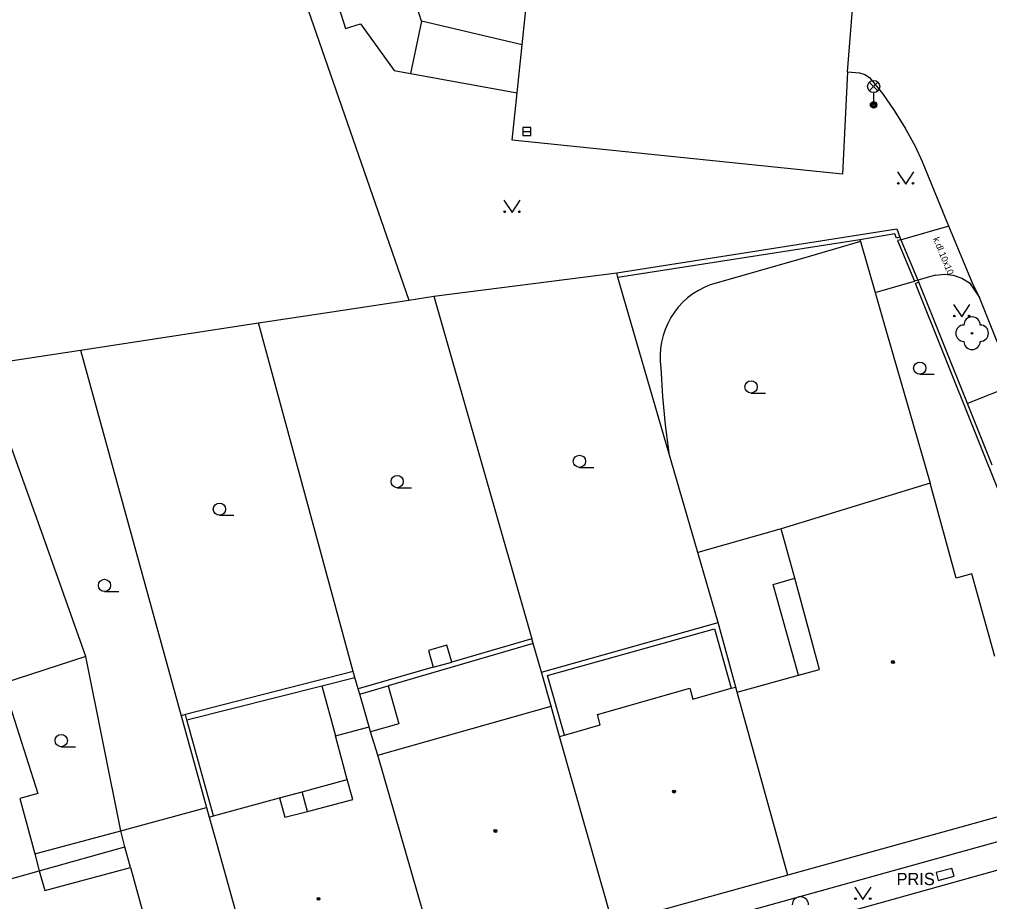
# Model space of a CAD drawing. Extents: x -596229 to -595156, y -1161237 to -1159376.
# Drawn here: x -595385.3 to -595326, y -1160598.6 to -1160544.6 of the extents above; entities that cross this region are included whole.
import ezdxf

# ---------------------------------------------------------------- set-up
doc = ezdxf.new("R2010")
doc.units = 0
for name, color, linetype in [('DOP - kresba z DSPS bez souradnic', 7, 'Continuous'), ('DOP - rozhrani ploch obecne', 7, 'Continuous'), ('Level 22', 7, 'Continuous'), ('Level 24', 7, 'Continuous'), ('Level 27', 7, 'Continuous'), ('Level 33', 7, 'Continuous'), ('Level 36', 7, 'Continuous'), ('Level 39', 7, 'Continuous'), ('Specificka linie pasportu komunikaci', 7, 'Continuous'), ('TM - budovy zdene_ betonove - VP', 7, 'Continuous'), ('TM - chodniky - VP', 7, 'Continuous'), ('TM - komunikace - VP', 7, 'Continuous'), ('TM - letecke snimky - pomocna linie', 7, 'Continuous'), ('TM - plot drateny_ kovovy - VP', 7, 'Continuous'), ('TM - podezdivka plotu - VP', 7, 'Continuous'), ('TM - popis objektu', 7, 'Continuous'), ('TM - popis povrchu', 7, 'Continuous'), ('TM - rozhrani ploch obecne - VP', 7, 'Continuous'), ('TM - vjezd na pozemek', 7, 'Continuous')]:
    doc.layers.add(name, color=color, linetype=linetype)

msp = doc.modelspace()

# ---------------------------------------------------------------- linework, layer by layer
at = {"layer": 'DOP - kresba z DSPS bez souradnic'}
for points in [[(-595339.23, -1160579.17), (-595337.91, -1160578.78)], [(-595337.68, -1160584.72), (-595339.23, -1160579.17)], [(-595353.03, -1160584.74), (-595342.81, -1160581.87)], [(-595342.81, -1160581.87), (-595341.8, -1160585.52)], [(-595353.9, -1160582.78), (-595362.77, -1160585.36)], [(-595360.02, -1160584.23), (-595358.88, -1160583.91)], [(-595366.84, -1160585.37), (-595364.81, -1160584.86)], [(-595352, -1160588.38), (-595353.03, -1160584.74)], [(-595375.09, -1160587.45), (-595366.84, -1160585.37)], [(-595366.84, -1160585.37), (-595366.01, -1160588.43)], [(-595364.51, -1160585.87), (-595362.77, -1160585.36)], [(-595362.77, -1160585.36), (-595362.13, -1160587.69)], [(-595373.47, -1160593.33), (-595375.09, -1160587.45)], [(-595362.13, -1160587.69), (-595363.85, -1160588.19)], [(-595384.4, -1160595.64), (-595379.14, -1160594.23)]]:
    msp.add_lwpolyline(points, dxfattribs=at)
at = {"layer": 'DOP - rozhrani ploch obecne'}
for points in [[(-595348.72, -1160560.38), (-595348.8, -1160560.09)], [(-595345.6, -1160571.12), (-595348.72, -1160560.38)], [(-595359.99, -1160561.53), (-595353.99, -1160582.5)], [(-595364.92, -1160584.49), (-595370.72, -1160563.16)], [(-595381.59, -1160564.82), (-595375.44, -1160587.2)], [(-595384.08, -1160575.63), (-595387.65, -1160565.74)], [(-595343.84, -1160577.2), (-595345.6, -1160571.12)], [(-595381.28, -1160583.57), (-595384.08, -1160575.63)], [(-595338.73, -1160575.76), (-595343.84, -1160577.2)], [(-595342.6, -1160581.5), (-595343.84, -1160577.2)], [(-595353.4, -1160584.53), (-595342.6, -1160581.5)], [(-595341.51, -1160585.44), (-595342.6, -1160581.5)], [(-595353.99, -1160582.5), (-595358.88, -1160583.91)], [(-595353.9, -1160582.78), (-595353.99, -1160582.5)], [(-595359.18, -1160582.88), (-595360.31, -1160583.21)], [(-595358.88, -1160583.91), (-595359.18, -1160582.88)], [(-595353.4, -1160584.53), (-595353.9, -1160582.78)], [(-595381.28, -1160583.57), (-595386.35, -1160585.22)], [(-595379.14, -1160594.23), (-595381.28, -1160583.57)], [(-595360.31, -1160583.21), (-595360.02, -1160584.23)], [(-595360.02, -1160584.23), (-595364.61, -1160585.55)], [(-595364.92, -1160584.49), (-595375.18, -1160587.13)], [(-595364.81, -1160584.86), (-595364.92, -1160584.49)], [(-595364.61, -1160585.55), (-595364.81, -1160584.86)], [(-595352.81, -1160586.62), (-595353.4, -1160584.53)], [(-595386.35, -1160585.22), (-595384.2, -1160591.95)], [(-595364.51, -1160585.87), (-595364.61, -1160585.55)], [(-595363.94, -1160587.87), (-595364.51, -1160585.87)], [(-595375.18, -1160587.13), (-595375.44, -1160587.2)], [(-595375.44, -1160587.2), (-595373.89, -1160592.82)], [(-595384.2, -1160591.95), (-595385.31, -1160592.27)], [(-595385.31, -1160592.27), (-595384.4, -1160595.64)], [(-595384.4, -1160595.64), (-595384.12, -1160596.68)], [(-595384.12, -1160596.68), (-595378.88, -1160595.21)]]:
    msp.add_lwpolyline(points, dxfattribs=at)
at = {"layer": 'Level 22'}
msp.add_circle((-595327.06, -1160563.79), 0.05, dxfattribs=at)
for centre, start, end in [((-595327.06, -1160563.29), 0, 180), ((-595327.56, -1160563.79), 90, 270), ((-595326.56, -1160563.79), 270, 90), ((-595327.06, -1160564.29), 180, 0), ((-595337.56, -1160598.77), 0, 180)]:
    msp.add_arc(centre, 0.5, start, end, dxfattribs=at)
at = {"layer": 'Level 24'}
msp.add_lwpolyline([(-595329.128, -1160597.281), (-595328.162, -1160597.022), (-595328.292, -1160596.539), (-595329.258, -1160596.798)], close=True, dxfattribs=at)
at = {"layer": 'Level 27'}
msp.add_line((-595354.55, -1160551.45), (-595354.05, -1160551.45), dxfattribs=at)
msp.add_lwpolyline([(-595354.55, -1160551.7), (-595354.05, -1160551.7), (-595354.05, -1160551.2), (-595354.55, -1160551.2)], close=True, dxfattribs=at)
at = {"layer": 'Level 33'}
for p, q in [((-595333.345, -1160548.96), (-595332.815, -1160548.43)), ((-595333.345, -1160548.43), (-595332.815, -1160548.96)), ((-595333.08, -1160549.07), (-595333.08, -1160549.82))]:
    msp.add_line(p, q, dxfattribs=at)
for centre, radius in [((-595333.08, -1160548.695), 0.375), ((-595333.08, -1160549.82), 0.2), ((-595333.08, -1160549.82), 0.145), ((-595333.08, -1160549.82), 0.0876)]:
    msp.add_circle(centre, radius, dxfattribs=at)
at = {"layer": 'Level 36'}
for p, q in [((-595330.26, -1160566.305), (-595329.385, -1160566.305)), ((-595340.58, -1160567.455), (-595339.705, -1160567.455)), ((-595351.08, -1160572.005), (-595350.205, -1160572.005)), ((-595362.23, -1160573.245), (-595361.355, -1160573.245)), ((-595373.1, -1160574.935), (-595372.225, -1160574.935)), ((-595380.13, -1160579.595), (-595379.255, -1160579.595)), ((-595382.78, -1160589.095), (-595381.905, -1160589.095))]:
    msp.add_line(p, q, dxfattribs=at)
for points in [[(-595331.62, -1160553.92), (-595331.12, -1160554.67), (-595330.62, -1160553.92)], [(-595355.7, -1160555.66), (-595355.2, -1160556.41), (-595354.7, -1160555.66)], [(-595328.19, -1160562.04), (-595327.69, -1160562.79), (-595327.19, -1160562.04)], [(-595334.24, -1160597.69), (-595333.74, -1160598.44), (-595333.24, -1160597.69)]]:
    msp.add_lwpolyline(points, dxfattribs=at)
for centre, radius in [((-595331.57, -1160554.62), 0.05), ((-595330.671, -1160554.62), 0.05), ((-595355.65, -1160556.36), 0.05), ((-595354.751, -1160556.36), 0.05), ((-595328.14, -1160562.74), 0.05), ((-595327.241, -1160562.74), 0.05), ((-595330.26, -1160565.93), 0.375), ((-595340.58, -1160567.08), 0.375), ((-595351.08, -1160571.63), 0.375), ((-595362.23, -1160572.87), 0.375), ((-595373.1, -1160574.56), 0.375), ((-595380.13, -1160579.22), 0.375), ((-595382.78, -1160588.72), 0.375), ((-595334.19, -1160598.39), 0.05), ((-595333.291, -1160598.39), 0.05)]:
    msp.add_circle(centre, radius, dxfattribs=at)
at = {"layer": 'Level 39'}
for centre, radius in [((-595331.9, -1160583.91), 0.09), ((-595331.9, -1160583.91), 0.0398), ((-595345.29, -1160591.84), 0.09), ((-595345.29, -1160591.84), 0.0398), ((-595356.22, -1160594.25), 0.09), ((-595356.22, -1160594.25), 0.0398), ((-595367.04, -1160598.4), 0.09), ((-595367.04, -1160598.4), 0.0398)]:
    msp.add_circle(centre, radius, dxfattribs=at)
at = {"layer": 'Specificka linie pasportu komunikaci'}
msp.add_lwpolyline([(-595334.67, -1160547.79), (-595334.16, -1160541.4)], dxfattribs=at)
at = {"layer": 'TM - budovy zdene_ betonove - VP'}
for points in [[(-595329.63, -1160572.96), (-595338.73, -1160575.76)], [(-595328.03, -1160578.78), (-595329.63, -1160572.96)], [(-595337.91, -1160578.78), (-595338.73, -1160575.76)], [(-595336.4, -1160584.36), (-595337.91, -1160578.78)], [(-595327.07, -1160578.51), (-595328.03, -1160578.78)], [(-595325.66, -1160583.58), (-595327.07, -1160578.51)], [(-595337.68, -1160584.72), (-595336.4, -1160584.36)], [(-595341.42, -1160585.76), (-595337.68, -1160584.72)], [(-595349.98, -1160587.12), (-595344.33, -1160585.51)], [(-595344.33, -1160585.51), (-595344.14, -1160586.18)], [(-595344.14, -1160586.18), (-595341.8, -1160585.52)], [(-595341.8, -1160585.52), (-595341.51, -1160585.44)], [(-595341.42, -1160585.76), (-595341.51, -1160585.44)], [(-595338.32, -1160596.95), (-595341.42, -1160585.76)], [(-595363.42, -1160589.62), (-595352.81, -1160586.62)], [(-595352.29, -1160588.46), (-595352.81, -1160586.62)], [(-595349.8, -1160587.76), (-595349.98, -1160587.12)], [(-595366.01, -1160588.43), (-595363.94, -1160587.87)], [(-595363.85, -1160588.19), (-595363.94, -1160587.87)], [(-595352, -1160588.38), (-595349.8, -1160587.76)], [(-595365.28, -1160591.1), (-595366.01, -1160588.43)], [(-595363.42, -1160589.62), (-595363.85, -1160588.19)], [(-595352.29, -1160588.46), (-595352, -1160588.38)], [(-595349.03, -1160599.93), (-595352.29, -1160588.46)], [(-595359.59, -1160602.85), (-595363.42, -1160589.62)], [(-595364.95, -1160592.32), (-595365.28, -1160591.1)], [(-595373.47, -1160593.33), (-595369.42, -1160592.22)], [(-595369.42, -1160592.22), (-595369.1, -1160593.41)], [(-595367.72, -1160593.05), (-595364.95, -1160592.32)], [(-595379.14, -1160594.23), (-595373.89, -1160592.82)], [(-595373.89, -1160592.82), (-595373.73, -1160593.4)], [(-595369.1, -1160593.41), (-595367.72, -1160593.05)], [(-595323.11, -1160592.73), (-595338.32, -1160596.95)], [(-595373.73, -1160593.4), (-595373.47, -1160593.33)], [(-595373.73, -1160593.4), (-595373.26, -1160595.06)], [(-595378.88, -1160595.21), (-595379.14, -1160594.23)], [(-595378.54, -1160596.48), (-595378.88, -1160595.21)], [(-595373.26, -1160595.06), (-595370.26, -1160605.82)], [(-595388.49, -1160597.91), (-595384.12, -1160596.68)], [(-595384.12, -1160596.68), (-595383.79, -1160597.89)], [(-595383.79, -1160597.89), (-595378.54, -1160596.48)], [(-595378.54, -1160596.48), (-595375.56, -1160607.29)], [(-595338.32, -1160596.95), (-595347.17, -1160599.41)]]:
    msp.add_lwpolyline(points, dxfattribs=at)
at = {"layer": 'TM - chodniky - VP'}
for points in [[(-595354.58, -1160546.14), (-595353.94, -1160540.11)], [(-595354.89, -1160549.08), (-595354.58, -1160546.14)], [(-595334.67, -1160547.79), (-595334.98, -1160554.05)], [(-595355.2, -1160551.98), (-595354.89, -1160549.08)], [(-595334.98, -1160554.05), (-595355.2, -1160551.98)], [(-595328.48, -1160557.24), (-595331.32, -1160558.05)], [(-595331.32, -1160558.05), (-595331.42, -1160558.07)], [(-595329.3, -1160560.24), (-595329.59, -1160560.33), (-595330.37, -1160560.55)], [(-595329.3, -1160560.24), (-595328.75, -1160560.18), (-595328.21, -1160560.24), (-595327.69, -1160560.42), (-595327.22, -1160560.71)], [(-595327.22, -1160560.71), (-595326.6, -1160561.61)], [(-595324.47, -1160566.95), (-595327.34, -1160568.09)], [(-595347.19, -1160600.93), (-595317.77, -1160592.75), (-595317.5, -1160593.68)]]:
    msp.add_lwpolyline(points, dxfattribs=at)
at = {"layer": 'TM - komunikace - VP'}
for points in [[(-595334.67, -1160547.79), (-595333.94, -1160547.86)], [(-595333.94, -1160547.86), (-595333.62, -1160547.97), (-595333.33, -1160548.14)], [(-595333.33, -1160548.14), (-595332.54, -1160549.13)], [(-595332.54, -1160549.13), (-595331.82, -1160550.16), (-595331.15, -1160551.24)], [(-595331.15, -1160551.24), (-595330.55, -1160552.35)], [(-595330.55, -1160552.35), (-595330.12, -1160553.28), (-595328.97, -1160556.08)], [(-595328.97, -1160556.08), (-595328.87, -1160556.3)], [(-595328.48, -1160557.24), (-595328.58, -1160557), (-595328.87, -1160556.3)], [(-595326.6, -1160561.61), (-595327.04, -1160560.72), (-595328.48, -1160557.24)], [(-595324.47, -1160566.95), (-595326.6, -1160561.61)], [(-595319.21, -1160594.89), (-595346.74, -1160602.58)]]:
    msp.add_lwpolyline(points, dxfattribs=at)
at = {"layer": 'TM - letecke snimky - pomocna linie'}
for points in [[(-595360.74, -1160544.69), (-595361.02, -1160543.81), (-595360.88, -1160543.75), (-595362.72, -1160537.6), (-595367.32, -1160539), (-595365.38, -1160545.14), (-595364.48, -1160544.86), (-595362.41, -1160547.72), (-595361.41, -1160547.9)], [(-595369.22, -1160539.54), (-595361.51, -1160561.76)], [(-595360.74, -1160544.69), (-595361.41, -1160547.9)], [(-595354.58, -1160546.14), (-595360.74, -1160544.69)], [(-595361.41, -1160547.9), (-595354.89, -1160549.08)], [(-595333.92, -1160558.07), (-595348.72, -1160560.38)], [(-595333.89, -1160558.19), (-595336.95, -1160559.07), (-595340.01, -1160559.96), (-595343.08, -1160560.84)], [(-595331.48, -1160557.92), (-595331.68, -1160557.98), (-595331.78, -1160557.72), (-595333.92, -1160558.07)], [(-595333.92, -1160558.07), (-595333.89, -1160558.19)], [(-595333.89, -1160558.19), (-595332.99, -1160561.31)], [(-595332.99, -1160561.31), (-595330.59, -1160560.61)], [(-595343.08, -1160560.84), (-595343.45, -1160560.99), (-595343.8, -1160561.18), (-595344.14, -1160561.39), (-595344.46, -1160561.63), (-595344.76, -1160561.9), (-595345.03, -1160562.19), (-595345.27, -1160562.51), (-595345.49, -1160562.84), (-595345.68, -1160563.2), (-595345.84, -1160563.56), (-595345.96, -1160563.94), (-595346.06, -1160564.33), (-595346.12, -1160564.72), (-595346.14, -1160565.12), (-595346.13, -1160565.52), (-595346.09, -1160565.92)], [(-595332.99, -1160561.31), (-595332.21, -1160564.01), (-595332.19, -1160564.08), (-595329.63, -1160572.96)], [(-595346.09, -1160565.92), (-595346, -1160567.66), (-595345.84, -1160569.39), (-595345.6, -1160571.12)], [(-595375.09, -1160587.45), (-595375.18, -1160587.13)]]:
    msp.add_lwpolyline(points, dxfattribs=at)
at = {"layer": 'TM - plot drateny_ kovovy - VP'}
for points in [[(-595348.8, -1160560.09), (-595331.66, -1160557.4)], [(-595331.66, -1160557.4), (-595331.48, -1160557.92)], [(-595359.99, -1160561.53), (-595348.8, -1160560.09)], [(-595319.68, -1160587.81), (-595330.53, -1160560.75)], [(-595370.72, -1160563.16), (-595366.22, -1160562.48), (-595361.51, -1160561.76)], [(-595361.51, -1160561.76), (-595359.99, -1160561.53)], [(-595381.59, -1160564.82), (-595370.72, -1160563.16)], [(-595387.65, -1160565.74), (-595381.59, -1160564.82)]]:
    msp.add_lwpolyline(points, dxfattribs=at)
at = {"layer": 'TM - podezdivka plotu - VP'}
for points in [[(-595330.32, -1160560.67), (-595330.53, -1160560.75)], [(-595327.34, -1160568.09), (-595330.32, -1160560.67)], [(-595325.82, -1160571.86), (-595327.34, -1160568.09)]]:
    msp.add_lwpolyline(points, dxfattribs=at)
at = {"layer": 'TM - rozhrani ploch obecne - VP'}
for points in [[(-595331.42, -1160558.07), (-595331.62, -1160558.11)], [(-595331.62, -1160558.11), (-595330.59, -1160560.61)], [(-595330.37, -1160560.55), (-595330.59, -1160560.61)], [(-595368.05, -1160591.85), (-595365.28, -1160591.1)], [(-595369.42, -1160592.22), (-595368.05, -1160591.85)], [(-595367.72, -1160593.05), (-595368.05, -1160591.85)]]:
    msp.add_lwpolyline(points, dxfattribs=at)
at = {"layer": 'TM - vjezd na pozemek'}
for points in [[(-595331.48, -1160557.92), (-595331.42, -1160558.07)], [(-595331.42, -1160558.07), (-595330.37, -1160560.55)], [(-595330.37, -1160560.55), (-595330.32, -1160560.67)]]:
    msp.add_lwpolyline(points, dxfattribs=at)

# ---------------------------------------------------------------- texts
at = {"layer": 'TM - popis objektu'}
msp.add_text('PRIS', height=0.75, dxfattribs=at).set_placement((-595331.68, -1160597.56))
at = {"layer": 'TM - popis povrchu'}
msp.add_text('k.dl.10x10', height=0.4, rotation=292.39166, dxfattribs=at).set_placement((-595329.46, -1160558.01))

doc.saveas('drawing.dxf')
